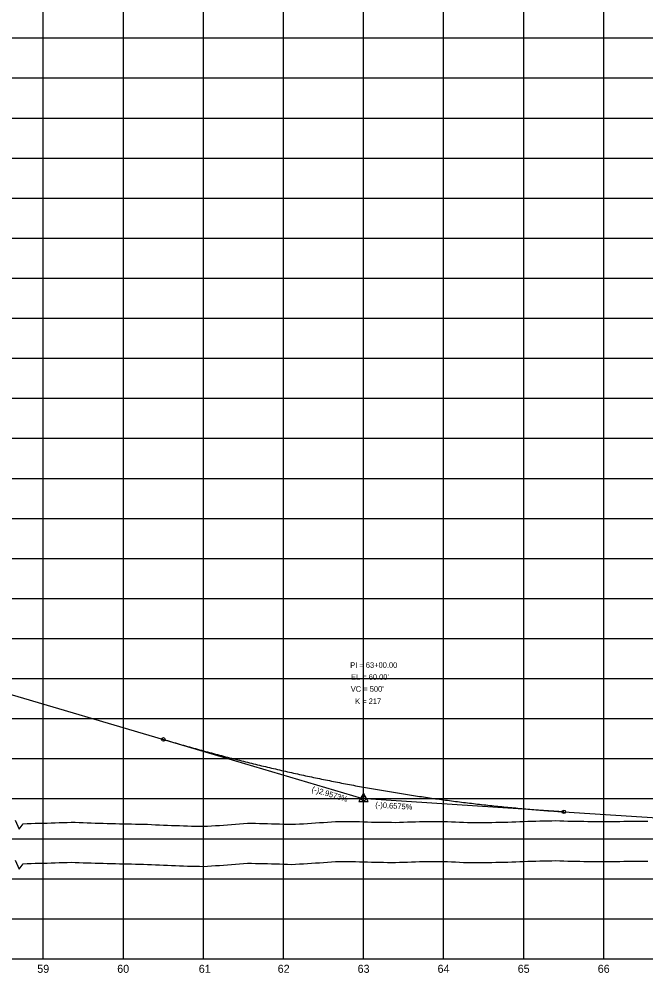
# Model space of a CAD drawing. Extents: x 2345490 to 2436403, y 465165 to 573888.
# Drawn here: x 2386191 to 2386974, y 564259 to 565450 of the extents above; entities that cross this region are included whole.
import ezdxf

# ---------------------------------------------------------------- set-up
doc = ezdxf.new("R2010")
doc.units = 0
for name, color, linetype in [('Old_Level_1', 7, 'Continuous'), ('Old_Level_2', 7, 'Continuous'), ('Old_Level_57', 7, 'Continuous'), ('Old_Level_62', 7, 'Continuous'), ('Old_Level_63', 7, 'Continuous')]:
    doc.layers.add(name, color=color, linetype=linetype)

msp = doc.modelspace()

# ---------------------------------------------------------------- linework, layer by layer
at = {"layer": 'Old_Level_1'}
for points in [[(2386186.5425, 564399.8205), (2386191.5425, 564388.33825), (2386196.5425, 564395.27675), (2386201.5425, 564395.5685), (2386206.5425, 564395.67925), (2386211.5425, 564395.79), (2386216.5425, 564395.90075), (2386221.5425, 564396.01125), (2386226.5425, 564396.122), (2386231.5425, 564396.27375), (2386236.5425, 564396.43575), (2386241.5425, 564396.59775), (2386246.5425, 564396.7595), (2386251.5425, 564396.9215), (2386256.5425, 564397.08325), (2386261.5425, 564396.95725), (2386266.5425, 564396.76), (2386271.5425, 564396.56275), (2386276.5425, 564396.3655), (2386281.5425, 564396.208), (2386286.5425, 564396.06875), (2386291.5425, 564395.9295), (2386296.5425, 564395.79025), (2386301.5425, 564395.651), (2386306.5425, 564395.51175), (2386311.5425, 564395.3725), (2386316.5425, 564395.26525), (2386321.5425, 564395.16625), (2386326.5425, 564395.06725), (2386331.5425, 564394.96825), (2386336.5425, 564394.869), (2386341.5425, 564394.77), (2386346.5425, 564394.671), (2386351.5425, 564394.4615), (2386356.5425, 564394.246), (2386361.5425, 564394.0305), (2386366.5425, 564393.81475), (2386371.5425, 564393.60875)], [(2386371.5425, 564393.60875), (2386376.5425, 564393.405), (2386381.5425, 564393.20125), (2386386.5425, 564392.9975), (2386391.5425, 564392.79375), (2386396.5425, 564392.59), (2386401.5425, 564392.38625), (2386406.5425, 564392.28625), (2386411.5425, 564392.18725), (2386416.5425, 564392.0885), (2386421.5425, 564391.98975), (2386426.5425, 564392.231), (2386431.5425, 564392.55675), (2386436.5425, 564392.8825), (2386441.5425, 564393.208), (2386446.5425, 564393.565), (2386451.5425, 564393.94275), (2386456.5425, 564394.3205), (2386461.5425, 564394.6985), (2386466.5425, 564395.07625), (2386471.5425, 564395.45425), (2386476.5425, 564395.832), (2386481.5425, 564395.81875), (2386486.5425, 564395.70825), (2386491.5425, 564395.598), (2386496.5425, 564395.48775), (2386501.5425, 564395.35775), (2386506.5425, 564395.21275), (2386511.5425, 564395.06775), (2386516.5425, 564394.92275), (2386521.5425, 564394.7775), (2386526.5425, 564394.6325), (2386531.5425, 564394.4875), (2386536.5425, 564394.687), (2386541.5425, 564394.97175), (2386546.5425, 564395.2565), (2386551.5425, 564395.54125), (2386556.5425, 564395.86025), (2386561.5425, 564396.20875), (2386566.5425, 564396.55725), (2386571.5425, 564396.9055), (2386576.5425, 564397.254), (2386581.5425, 564397.6025), (2386586.5425, 564397.951), (2386591.5425, 564398.03), (2386596.5425, 564398.042), (2386601.5425, 564398.05375), (2386606.5425, 564398.06575), (2386611.5425, 564397.9905), (2386616.5425, 564397.834), (2386621.5425, 564397.6775), (2386626.5425, 564397.521), (2386631.5425, 564397.36425), (2386636.5425, 564397.2075), (2386641.5425, 564397.051), (2386646.5425, 564397.00575), (2386651.5425, 564396.98825), (2386656.5425, 564396.97075), (2386661.5425, 564396.95325), (2386666.5425, 564397.0375), (2386671.5425, 564397.21225), (2386676.5425, 564397.38725), (2386681.5425, 564397.56225), (2386686.5425, 564397.73725), (2386691.5425, 564397.9125), (2386696.5425, 564398.0875), (2386701.5425, 564398.1325), (2386706.5425, 564398.14525), (2386711.5425, 564398.15825), (2386716.5425, 564398.171), (2386721.5425, 564398.05075), (2386726.5425, 564397.8405), (2386731.5425, 564397.63025), (2386736.5425, 564397.41975), (2386741.5425, 564397.2095), (2386746.5425, 564396.99875), (2386751.5425, 564396.78825), (2386756.5425, 564396.7305), (2386761.5425, 564396.711), (2386766.5425, 564396.69125), (2386771.5425, 564396.6715), (2386776.5425, 564396.75775), (2386781.5425, 564396.88), (2386786.5425, 564397.00225), (2386791.5425, 564397.1245), (2386796.5425, 564397.247), (2386801.5425, 564397.36925), (2386806.5425, 564397.4915), (2386811.5425, 564397.6975), (2386816.5425, 564397.92475), (2386821.5425, 564398.152), (2386826.5425, 564398.3795), (2386831.5425, 564398.48725), (2386836.5425, 564398.5945), (2386841.5425, 564398.70175), (2386846.5425, 564398.809), (2386851.5425, 564398.916), (2386856.5425, 564399.02275), (2386861.5425, 564399.1295), (2386866.5425, 564399.00075), (2386871.5425, 564398.8105)], [(2386871.5425, 564398.8105), (2386876.5425, 564398.62), (2386881.5425, 564398.472), (2386886.5425, 564398.3965), (2386891.5425, 564398.32125), (2386896.5425, 564398.246), (2386901.5425, 564398.1705), (2386906.5425, 564398.09525), (2386911.5425, 564398.02), (2386916.5425, 564397.94475), (2386921.5425, 564397.96975), (2386926.5425, 564398.02275), (2386931.5425, 564398.07575), (2386936.5425, 564398.13375), (2386941.5425, 564398.19275), (2386946.5425, 564398.25175), (2386951.5425, 564398.31075), (2386956.5425, 564398.37), (2386961.5425, 564398.429), (2386966.5425, 564398.488), (2386971.5425, 564398.547), (2386976.5425, 564398.544)]]:
    msp.add_lwpolyline(points, dxfattribs=at)
at = {"layer": 'Old_Level_2'}
for p, q in [((2386171.5425, 564609.614), (2386371.5425, 564550.46725)), ((2386371.5425, 564550.46725), (2386618.9055, 564477.31375)), ((2386871.5425, 564460.0965), (2386624.28675, 564476.3535)), ((2386871.5425, 564460.0965), (2387021.5425, 564450.234))]:
    msp.add_line(p, q, dxfattribs=at)
msp.add_lwpolyline([(2386615.748, 564473.06175), (2386627.4905, 564473.06175), (2386621.6195, 564483.1875)], close=True, dxfattribs=at)
for centre, radius in [((2386371.5425, 564550.46725), 2.25), ((2386621.5425, 564476.534), 2.75), ((2386871.5425, 564460.0965), 2.25)]:
    msp.add_circle(centre, radius, dxfattribs=at)
msp.add_spline([(2386371.5425, 564550.46725), (2386381.5425, 564547.53275), (2386391.5425, 564544.6445), (2386401.5425, 564541.80225), (2386411.5425, 564539.00575), (2386421.5425, 564536.2555), (2386431.5425, 564533.55125), (2386441.5425, 564530.89275), (2386451.5425, 564528.2805), (2386461.5425, 564525.714), (2386471.5425, 564523.19375), (2386481.5425, 564520.71925), (2386491.5425, 564518.291), (2386501.5425, 564515.9085), (2386511.5425, 564513.57225), (2386521.5425, 564511.28175), (2386531.5425, 564509.0375), (2386541.5425, 564506.839), (2386551.5425, 564504.68675), (2386561.5425, 564502.58025), (2386571.5425, 564500.52), (2386581.5425, 564498.5055), (2386591.5425, 564496.537), (2386601.5425, 564494.61475), (2386611.5425, 564492.73825), (2386621.5425, 564490.90775), (2386631.5425, 564489.1235), (2386641.5425, 564487.385), (2386651.5425, 564485.6925), (2386661.5425, 564484.04625), (2386671.5425, 564482.44575), (2386681.5425, 564480.89125), (2386691.5425, 564479.38275), (2386701.5425, 564477.9205), (2386711.5425, 564476.504), (2386721.5425, 564475.1335), (2386731.5425, 564473.809), (2386741.5425, 564472.5305), (2386751.5425, 564471.29825), (2386761.5425, 564470.11175), (2386771.5425, 564468.97125), (2386781.5425, 564467.87675), (2386791.5425, 564466.82825), (2386801.5425, 564465.82575), (2386811.5425, 564464.86925), (2386821.5425, 564463.95875), (2386831.5425, 564463.09425), (2386841.5425, 564462.27575), (2386851.5425, 564461.50325), (2386861.5425, 564460.77675), (2386871.5425, 564460.0965)], degree=3, dxfattribs=at)
at = {"layer": 'Old_Level_57'}
for p, q in [((2386221.54225, 564276.534), (2386221.54225, 566615.2835)), ((2386321.5425, 564276.534), (2386321.5425, 566615.2835)), ((2386421.5425, 564276.534), (2386421.5425, 566615.2835)), ((2386521.54225, 564276.534), (2386521.54225, 566615.2835)), ((2386621.542, 564276.534), (2386621.542, 566615.2835)), ((2386721.54225, 564276.534), (2386721.54225, 566615.2835)), ((2386821.54225, 564276.534), (2386821.54225, 566615.2835)), ((2386921.54225, 564276.534), (2386921.54225, 566615.2835)), ((2381271.5425, 565426.534), (2410861.12275, 565426.534)), ((2381271.5425, 565376.534), (2410861.12275, 565376.534)), ((2381271.5425, 565326.534), (2410861.12275, 565326.534)), ((2381271.5425, 565276.534), (2410861.12275, 565276.534)), ((2381271.5425, 565226.534), (2410861.12275, 565226.534)), ((2381271.5425, 565176.534), (2410861.12275, 565176.534)), ((2381271.5425, 565126.534), (2410861.12275, 565126.534)), ((2381271.5425, 565076.534), (2410861.12275, 565076.534)), ((2381271.5425, 565026.534), (2410861.12275, 565026.534)), ((2381271.5425, 564976.534), (2410861.12275, 564976.534)), ((2381271.5425, 564926.534), (2410861.12275, 564926.534)), ((2381271.5425, 564876.534), (2410861.12275, 564876.534)), ((2381271.5425, 564826.534), (2410861.12275, 564826.534)), ((2381271.54275, 564776.534), (2410861.123, 564776.534)), ((2381271.5425, 564726.534), (2410861.12275, 564726.534)), ((2381271.54275, 564676.534), (2410861.123, 564676.534)), ((2381271.5425, 564626.534), (2410861.12275, 564626.534)), ((2381271.54275, 564576.534), (2410861.123, 564576.534)), ((2381271.5425, 564526.534), (2410861.12275, 564526.534)), ((2381271.54275, 564476.534), (2410861.123, 564476.534)), ((2381271.5425, 564426.534), (2410861.12275, 564426.534)), ((2381271.54275, 564376.534), (2410861.123, 564376.534)), ((2381271.5425, 564326.534), (2410861.12275, 564326.534)), ((2381271.54275, 564276.534), (2410861.123, 564276.534))]:
    msp.add_line(p, q, dxfattribs=at)
at = {"layer": 'Old_Level_63'}
msp.add_line((2381321.5425, 564276.534), (2406689.937, 564276.534), dxfattribs=at)
for points in [[(2386186.5425, 564449.82025), (2386191.5425, 564438.338), (2386196.5425, 564445.2765), (2386201.5425, 564445.56825), (2386206.5425, 564445.679), (2386211.5425, 564445.78975), (2386216.5425, 564445.9005), (2386221.5425, 564446.011), (2386226.5425, 564446.12175), (2386231.5425, 564446.2735), (2386236.5425, 564446.4355), (2386241.5425, 564446.5975), (2386246.5425, 564446.75925), (2386251.5425, 564446.92125), (2386256.5425, 564447.083), (2386261.5425, 564446.957), (2386266.5425, 564446.75975), (2386271.5425, 564446.5625), (2386276.5425, 564446.36525), (2386281.5425, 564446.20775), (2386286.5425, 564446.0685), (2386291.5425, 564445.92925), (2386296.5425, 564445.79), (2386301.5425, 564445.65075), (2386306.5425, 564445.5115), (2386311.5425, 564445.37225), (2386316.5425, 564445.265), (2386321.5425, 564445.166), (2386326.5425, 564445.067), (2386331.5425, 564444.968), (2386336.5425, 564444.86875), (2386341.5425, 564444.76975), (2386346.5425, 564444.67075), (2386351.5425, 564444.46125), (2386356.5425, 564444.24575), (2386361.5425, 564444.03025), (2386366.5425, 564443.8145), (2386371.5425, 564443.6085)], [(2386371.5425, 564443.6085), (2386376.5425, 564443.40475), (2386381.5425, 564443.201), (2386386.5425, 564442.99725), (2386391.5425, 564442.7935), (2386396.5425, 564442.58975), (2386401.5425, 564442.386), (2386406.5425, 564442.286), (2386411.5425, 564442.187), (2386416.5425, 564442.08825), (2386421.5425, 564441.9895), (2386426.5425, 564442.23075), (2386431.5425, 564442.5565), (2386436.5425, 564442.88225), (2386441.5425, 564443.20775), (2386446.5425, 564443.56475), (2386451.5425, 564443.9425), (2386456.5425, 564444.32025), (2386461.5425, 564444.69825), (2386466.5425, 564445.076), (2386471.5425, 564445.454), (2386476.5425, 564445.83175), (2386481.5425, 564445.8185), (2386486.5425, 564445.708), (2386491.5425, 564445.59775), (2386496.5425, 564445.4875), (2386501.5425, 564445.3575), (2386506.5425, 564445.2125), (2386511.5425, 564445.0675), (2386516.5425, 564444.9225), (2386521.5425, 564444.77725), (2386526.5425, 564444.63225), (2386531.5425, 564444.48725), (2386536.5425, 564444.68675), (2386541.5425, 564444.9715), (2386546.5425, 564445.25625), (2386551.5425, 564445.541), (2386556.5425, 564445.86), (2386561.5425, 564446.2085), (2386566.5425, 564446.557), (2386571.5425, 564446.90525), (2386576.5425, 564447.25375), (2386581.5425, 564447.60225), (2386586.5425, 564447.95075), (2386591.5425, 564448.02975), (2386596.5425, 564448.04175), (2386601.5425, 564448.0535), (2386606.5425, 564448.0655), (2386611.5425, 564447.99025), (2386616.5425, 564447.83375), (2386621.5425, 564447.67725), (2386626.5425, 564447.52075), (2386631.5425, 564447.364), (2386636.5425, 564447.20725), (2386641.5425, 564447.05075), (2386646.5425, 564447.0055), (2386651.5425, 564446.988), (2386656.5425, 564446.9705), (2386661.5425, 564446.953), (2386666.5425, 564447.03725), (2386671.5425, 564447.212), (2386676.5425, 564447.387), (2386681.5425, 564447.562), (2386686.5425, 564447.737), (2386691.5425, 564447.91225), (2386696.5425, 564448.08725), (2386701.5425, 564448.13225), (2386706.5425, 564448.145), (2386711.5425, 564448.158), (2386716.5425, 564448.17075), (2386721.5425, 564448.0505), (2386726.5425, 564447.84025), (2386731.5425, 564447.63), (2386736.5425, 564447.4195), (2386741.5425, 564447.20925), (2386746.5425, 564446.9985), (2386751.5425, 564446.788), (2386756.5425, 564446.73025), (2386761.5425, 564446.71075), (2386766.5425, 564446.691), (2386771.5425, 564446.67125), (2386776.5425, 564446.7575), (2386781.5425, 564446.87975), (2386786.5425, 564447.002), (2386791.5425, 564447.12425), (2386796.5425, 564447.24675), (2386801.5425, 564447.369), (2386806.5425, 564447.49125), (2386811.5425, 564447.69725), (2386816.5425, 564447.9245), (2386821.5425, 564448.15175), (2386826.5425, 564448.37925), (2386831.5425, 564448.487), (2386836.5425, 564448.59425), (2386841.5425, 564448.7015), (2386846.5425, 564448.80875), (2386851.5425, 564448.91575), (2386856.5425, 564449.0225), (2386861.5425, 564449.12925), (2386866.5425, 564449.0005), (2386871.5425, 564448.81025)], [(2386871.5425, 564448.81025), (2386876.5425, 564448.61975), (2386881.5425, 564448.47175), (2386886.5425, 564448.39625), (2386891.5425, 564448.321), (2386896.5425, 564448.24575), (2386901.5425, 564448.17025), (2386906.5425, 564448.095), (2386911.5425, 564448.01975), (2386916.5425, 564447.9445), (2386921.5425, 564447.9695), (2386926.5425, 564448.0225), (2386931.5425, 564448.0755), (2386936.5425, 564448.1335), (2386941.5425, 564448.1925), (2386946.5425, 564448.2515), (2386951.5425, 564448.3105), (2386956.5425, 564448.36975), (2386961.5425, 564448.42875), (2386966.5425, 564448.48775), (2386971.5425, 564448.54675), (2386976.5425, 564448.54375)]]:
    msp.add_lwpolyline(points, dxfattribs=at)

# ---------------------------------------------------------------- texts
at = {"layer": 'Old_Level_2'}
for s, height, p in [('PI = 63+00.00', 7.0000005, (2386604.845, 564639.87525)), ("EL = 60.00'", 7.0000005, (2386605.86175, 564624.96075)), ("VC = 500'", 7.000001, (2386605.58025, 564610.015)), ('K = 217', 7.000001, (2386611.02925, 564594.70775))]:
    msp.add_text(s, height=height, dxfattribs=at).set_placement(p)
for s, rotation, p in [('(-)2.9573%', 343.52529444, (2386556.19825, 564485.43)), ('(-)0.6575%', 356.23821667, (2386636.0545, 564465.558))]:
    msp.add_text(s, height=7.000001, rotation=rotation, dxfattribs=at).set_placement(p)
at = {"layer": 'Old_Level_62'}
for s, p in [('59', (2386214.053, 564259.034)), ('60', (2386313.929, 564259.034)), ('61', (2386415.7685, 564259.034)), ('62', (2386514.31675, 564259.034)), ('63', (2386614.1515, 564259.034)), ('64', (2386713.994, 564259.034)), ('65', (2386814.0865, 564259.034)), ('66', (2386914.0275, 564259.034))]:
    msp.add_text(s, height=10.000001, dxfattribs=at).set_placement(p)

doc.saveas('drawing.dxf')
